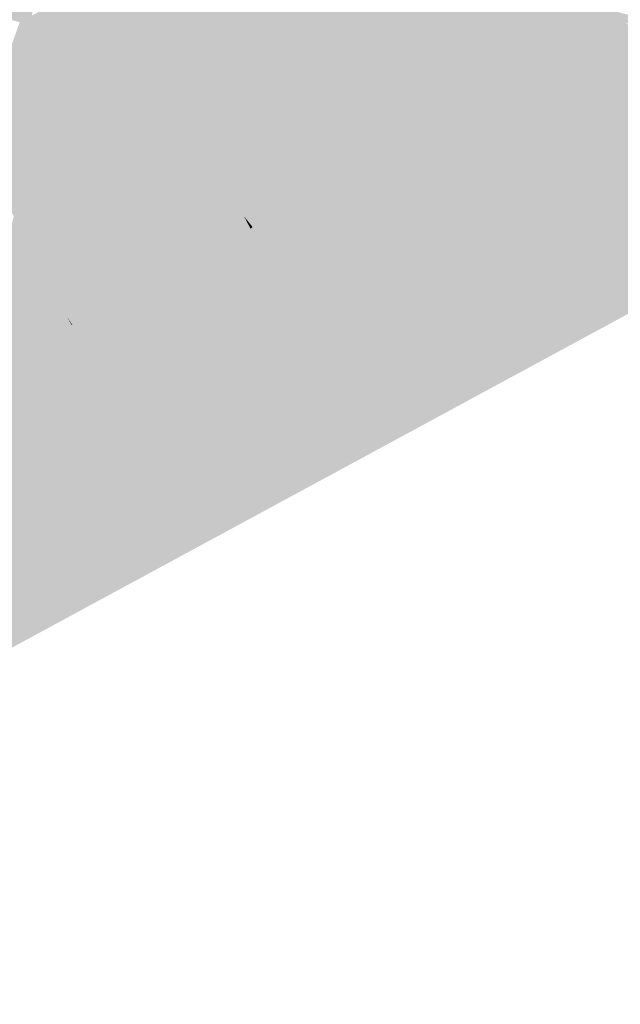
# Model space of a CAD drawing. Header units: metres. Extents: x 164696 to 183842, y 382615 to 387356.
# Tile 631 of 656: x 182689.73 to 182691.59, y 386626.77 to 386629.82. Entities that reach past the tile are written whole.
import ezdxf

# ---------------------------------------------------------------- set-up
doc = ezdxf.new("R2010")
doc.units = ezdxf.units.M
doc.layers.add('C3D-SURFACE_TINSURFACE', color=7, linetype='Continuous')

msp = doc.modelspace()

# ---------------------------------------------------------------- linework, layer by layer
at = {"layer": 'C3D-SURFACE_TINSURFACE', "color": 11, "linetype": 'Continuous', "lineweight": -3, "true_color": 0xff8585}
for points in [[(182689.8812, 386630.2442), (182689.3226, 386629.9191), (182689.7334, 386629.8094)], [(182689.8812, 386630.2442), (182689.7334, 386629.8094), (182689.7707, 386629.8296)], [(182690.239, 386629.6114), (182690.4039, 386630.1757), (182690.2212, 386629.6449)], [(182690.2212, 386629.6449), (182690.4039, 386630.1757), (182690.3666, 386630.1555)], [(182690.2568, 386629.578), (182690.4411, 386630.1959), (182690.239, 386629.6114)], [(182690.239, 386629.6114), (182690.4411, 386630.1959), (182690.4039, 386630.1757)], [(182690.2568, 386629.578), (182691.0173, 386630.0299), (182690.4411, 386630.1959)], [(182690.2212, 386629.6449), (182690.3666, 386630.1555), (182690.2034, 386629.6783)], [(182690.2034, 386629.6783), (182690.3666, 386630.1555), (182690.3293, 386630.1353)], [(182690.1639, 386629.7571), (182690.1857, 386629.7118), (182690.2921, 386630.1139)], [(182690.1639, 386629.7571), (182690.2921, 386630.1139), (182690.2548, 386630.0937)], [(182690.1857, 386629.7118), (182690.2034, 386629.6783), (182690.3293, 386630.1353)], [(182690.1857, 386629.7118), (182690.3293, 386630.1353), (182690.2921, 386630.1139)], [(182690.1639, 386629.7571), (182690.2548, 386630.0937), (182690.2176, 386630.0735)], [(182690.1377, 386629.8022), (182690.1804, 386630.0532), (182690.1116, 386629.8474)], [(182690.1377, 386629.8022), (182690.1639, 386629.7571), (182690.2176, 386630.0735)], [(182690.1377, 386629.8022), (182690.2176, 386630.0735), (182690.1804, 386630.0532)], [(182690.8642, 386629.3983), (182691.0173, 386630.0299), (182690.2568, 386629.578)], [(182690.8642, 386629.3983), (182690.9015, 386629.4186), (182691.0173, 386630.0299)], [(182690.9015, 386629.4186), (182691.0568, 386629.9771), (182691.0173, 386630.0299)], [(182690.9015, 386629.4186), (182690.9388, 386629.4388), (182691.0568, 386629.9771)], [(182690.9388, 386629.4388), (182691.0957, 386629.903), (182691.0568, 386629.9771)], [(182691.573, 386629.7838), (182691.0568, 386629.9771), (182691.0957, 386629.903)], [(182691.573, 386629.7838), (182691.6104, 386629.8041), (182691.0568, 386629.9771)], [(182691.6476, 386629.8243), (182691.0568, 386629.9771), (182691.6104, 386629.8041)], [(182690.9388, 386629.4388), (182690.9761, 386629.459), (182691.0957, 386629.903)], [(182690.9761, 386629.459), (182691.1282, 386629.8342), (182691.0957, 386629.903)], [(182691.4984, 386629.7434), (182691.0957, 386629.903), (182691.1282, 386629.8342)], [(182691.4984, 386629.7434), (182691.5358, 386629.7636), (182691.0957, 386629.903)], [(182691.5358, 386629.7636), (182691.573, 386629.7838), (182691.0957, 386629.903)], [(182690.1639, 386629.7571), (182689.8452, 386629.8701), (182689.8079, 386629.8498)], [(182690.1377, 386629.8022), (182689.8825, 386629.8903), (182689.8452, 386629.8701)], [(182690.1639, 386629.7571), (182690.1377, 386629.8022), (182689.8452, 386629.8701)], [(182690.1377, 386629.8022), (182690.1116, 386629.8474), (182689.8825, 386629.8903)], [(182690.1857, 386629.7118), (182689.8079, 386629.8498), (182689.7707, 386629.8296)], [(182690.1639, 386629.7571), (182689.8079, 386629.8498), (182690.1857, 386629.7118)], [(182689.6053, 386629.4463), (182690.2034, 386629.6783), (182689.7707, 386629.8296)], [(182689.6053, 386629.4463), (182689.7707, 386629.8296), (182689.7334, 386629.8094)], [(182690.2034, 386629.6783), (182690.1857, 386629.7118), (182689.7707, 386629.8296)], [(182690.9761, 386629.459), (182691.0135, 386629.4793), (182691.1282, 386629.8342)], [(182691.0135, 386629.4793), (182691.0507, 386629.4995), (182691.1282, 386629.8342)], [(182691.0507, 386629.4995), (182691.1398, 386629.8129), (182691.1282, 386629.8342)], [(182691.0507, 386629.4995), (182691.1514, 386629.7916), (182691.1398, 386629.8129)], [(182691.4611, 386629.7231), (182691.1282, 386629.8342), (182691.1398, 386629.8129)], [(182691.4611, 386629.7231), (182691.4984, 386629.7434), (182691.1282, 386629.8342)], [(182691.4611, 386629.7231), (182691.1398, 386629.8129), (182691.1514, 386629.7916)], [(182691.0507, 386629.4995), (182691.0881, 386629.5197), (182691.1514, 386629.7916)], [(182691.0881, 386629.5197), (182691.163, 386629.7703), (182691.1514, 386629.7916)], [(182691.4238, 386629.7029), (182691.1514, 386629.7916), (182691.163, 386629.7703)], [(182691.4238, 386629.7029), (182691.4611, 386629.7231), (182691.1514, 386629.7916)], [(182692.7124, 386629.501), (182691.573, 386629.7838), (182691.5358, 386629.7636)], [(182692.7124, 386629.501), (182691.6104, 386629.8041), (182691.573, 386629.7838)], [(182691.1253, 386629.54), (182691.163, 386629.7703), (182691.0881, 386629.5197)], [(182691.1253, 386629.54), (182691.1891, 386629.7201), (182691.163, 386629.7703)], [(182691.4238, 386629.7029), (182691.163, 386629.7703), (182691.2838, 386629.6753)], [(182691.2838, 386629.6753), (182691.163, 386629.7703), (182691.1891, 386629.7201)], [(182692.7124, 386629.501), (182691.5358, 386629.7636), (182691.4984, 386629.7434)], [(182691.1627, 386629.5602), (182691.1891, 386629.7201), (182691.1253, 386629.54)], [(182691.1627, 386629.5602), (182691.2, 386629.5804), (182691.1891, 386629.7201)], [(182691.2, 386629.5804), (182691.2373, 386629.6018), (182691.1891, 386629.7201)], [(182691.2373, 386629.6018), (182691.2838, 386629.6753), (182691.1891, 386629.7201)], [(182692.7124, 386629.501), (182691.4611, 386629.7231), (182691.4238, 386629.7029)], [(182692.7124, 386629.501), (182691.4984, 386629.7434), (182691.4611, 386629.7231)], [(182691.3865, 386629.6827), (182691.4238, 386629.7029), (182691.2838, 386629.6753)], [(182692.7124, 386629.501), (182691.4238, 386629.7029), (182691.3865, 386629.6827)], [(182690.2034, 386629.6783), (182689.6053, 386629.4463), (182689.6248, 386629.3969)], [(182690.2034, 386629.6783), (182689.6248, 386629.3969), (182689.6498, 386629.3484)], [(182690.2212, 386629.6449), (182690.2034, 386629.6783), (182689.6498, 386629.3484)], [(182691.3492, 386629.6624), (182690.8219, 386628.5911), (182690.8203, 386628.5844)], [(182691.3492, 386629.6624), (182690.8203, 386628.5844), (182690.8224, 386628.5856)], [(182691.3492, 386629.6624), (182691.3119, 386629.6422), (182690.8219, 386628.5911)], [(182691.3492, 386629.6624), (182690.8224, 386628.5856), (182691.3865, 386629.6827)], [(182692.7124, 386629.501), (182691.3865, 386629.6827), (182690.8224, 386628.5856)], [(182691.2373, 386629.6018), (182691.2746, 386629.622), (182691.2838, 386629.6753)], [(182691.2746, 386629.622), (182691.3119, 386629.6422), (182691.2838, 386629.6753)], [(182691.3492, 386629.6624), (182691.3865, 386629.6827), (182691.2838, 386629.6753)], [(182691.3492, 386629.6624), (182691.2838, 386629.6753), (182691.3119, 386629.6422)], [(182690.239, 386629.6114), (182690.2212, 386629.6449), (182689.6498, 386629.3484)], [(182691.2746, 386629.622), (182690.8219, 386628.5911), (182691.3119, 386629.6422)], [(182690.239, 386629.6114), (182689.6498, 386629.3484), (182689.6749, 386629.2998)], [(182690.2568, 386629.578), (182690.239, 386629.6114), (182689.6749, 386629.2998)], [(182691.2, 386629.5804), (182690.8141, 386628.5811), (182691.2373, 386629.6018)], [(182691.2373, 386629.6018), (182690.8141, 386628.5811), (182690.8195, 386628.5898)], [(182691.2373, 386629.6018), (182690.8195, 386628.5898), (182691.2746, 386629.622)], [(182691.2746, 386629.622), (182690.8195, 386628.5898), (182690.8219, 386628.5911)], [(182690.2745, 386629.5445), (182690.2568, 386629.578), (182689.6749, 386629.2998)], [(182690.8269, 386629.3781), (182690.2568, 386629.578), (182690.2745, 386629.5445)], [(182690.8642, 386629.3983), (182690.2568, 386629.578), (182690.8269, 386629.3781)], [(182691.1627, 386629.5602), (182690.812, 386628.5799), (182691.2, 386629.5804)], [(182691.2, 386629.5804), (182690.812, 386628.5799), (182690.8141, 386628.5811)], [(182690.2745, 386629.5445), (182689.6749, 386629.2998), (182690.2997, 386629.4758)], [(182690.8269, 386629.3781), (182690.2745, 386629.5445), (182690.2923, 386629.5111)], [(182690.2745, 386629.5445), (182690.2997, 386629.4758), (182690.2923, 386629.5111)], [(182691.1627, 386629.5602), (182690.8102, 386628.5847), (182690.8079, 386628.573)], [(182691.1627, 386629.5602), (182690.8079, 386628.573), (182690.812, 386628.5799)], [(182691.1627, 386629.5602), (182691.1253, 386629.54), (182690.8102, 386628.5847)], [(182691.1253, 386629.54), (182690.8105, 386628.5924), (182690.8102, 386628.5847)], [(182691.1253, 386629.54), (182691.0881, 386629.5197), (182690.8105, 386628.5924)], [(182690.715, 386629.3174), (182690.2923, 386629.5111), (182690.3174, 386629.4368)], [(182690.715, 386629.3174), (182690.7523, 386629.3377), (182690.2923, 386629.5111)], [(182690.7523, 386629.3377), (182690.7896, 386629.3579), (182690.2923, 386629.5111)], [(182690.7896, 386629.3579), (182690.8269, 386629.3781), (182690.2923, 386629.5111)], [(182690.3174, 386629.4368), (182690.2923, 386629.5111), (182690.2997, 386629.4758)], [(182691.0507, 386629.4995), (182690.8105, 386628.5924), (182691.0881, 386629.5197)], [(182692.7124, 386629.501), (182690.8493, 386628.5516), (182688.6009, 386627.2739)], [(182690.2997, 386629.4758), (182689.6749, 386629.2998), (182689.6966, 386629.2437)], [(182690.2997, 386629.4758), (182689.6966, 386629.2437), (182689.7151, 386629.2099)], [(182690.2997, 386629.4758), (182689.7151, 386629.2099), (182689.7336, 386629.176)], [(182690.3174, 386629.4368), (182690.2997, 386629.4758), (182689.7336, 386629.176)], [(182690.9761, 386629.459), (182690.7573, 386628.5761), (182691.0135, 386629.4793)], [(182691.0135, 386629.4793), (182690.7573, 386628.5761), (182690.7619, 386628.5684)], [(182691.0135, 386629.4793), (182690.7619, 386628.5684), (182690.8155, 386628.7008)], [(182691.0507, 386629.4995), (182690.8055, 386628.5822), (182690.8105, 386628.5924)], [(182691.0507, 386629.4995), (182690.8217, 386628.7042), (182690.8055, 386628.5822)], [(182691.0135, 386629.4793), (182690.8155, 386628.7008), (182690.8217, 386628.7042)], [(182691.0135, 386629.4793), (182690.8217, 386628.7042), (182691.0507, 386629.4995)], [(182692.7124, 386629.501), (182690.8224, 386628.5856), (182690.8493, 386628.5516)], [(182690.9388, 386629.4388), (182690.7073, 386628.6624), (182690.9761, 386629.459)], [(182690.9761, 386629.459), (182690.7073, 386628.6624), (182690.7573, 386628.5761)], [(182690.3174, 386629.4368), (182689.7336, 386629.176), (182689.7521, 386629.1422)], [(182690.1927, 386629.0342), (182690.3174, 386629.4368), (182689.7521, 386629.1422)], [(182690.1927, 386629.0342), (182690.3352, 386629.3978), (182690.3174, 386629.4368)], [(182690.6776, 386629.2972), (182690.3174, 386629.4368), (182690.3352, 386629.3978)], [(182690.715, 386629.3174), (182690.3174, 386629.4368), (182690.6776, 386629.2972)], [(182690.8642, 386629.3983), (182690.6716, 386628.7329), (182690.9015, 386629.4186)], [(182690.9015, 386629.4186), (182690.6716, 386628.7329), (182690.7073, 386628.6624)], [(182690.9015, 386629.4186), (182690.7073, 386628.6624), (182690.9388, 386629.4388)], [(182690.2299, 386629.0544), (182690.3352, 386629.3978), (182690.1927, 386629.0342)], [(182690.2299, 386629.0544), (182690.3529, 386629.3588), (182690.3352, 386629.3978)], [(182690.6404, 386629.277), (182690.3352, 386629.3978), (182690.3529, 386629.3588)], [(182690.6776, 386629.2972), (182690.3352, 386629.3978), (182690.6404, 386629.277)], [(182690.8642, 386629.3983), (182690.8269, 386629.3781), (182690.6233, 386628.8487)], [(182690.8642, 386629.3983), (182690.6233, 386628.8487), (182690.6553, 386628.7682)], [(182690.8642, 386629.3983), (182690.6553, 386628.7682), (182690.6716, 386628.7329)], [(182690.2299, 386629.0544), (182690.2673, 386629.0747), (182690.3529, 386629.3588)], [(182690.2673, 386629.0747), (182690.3674, 386629.3223), (182690.3529, 386629.3588)], [(182690.603, 386629.2567), (182690.3529, 386629.3588), (182690.3674, 386629.3223)], [(182690.603, 386629.2567), (182690.6404, 386629.277), (182690.3529, 386629.3588)], [(182690.7896, 386629.3579), (182690.6233, 386628.8487), (182690.8269, 386629.3781)], [(182690.7523, 386629.3377), (182690.6233, 386628.8487), (182690.7896, 386629.3579)], [(182690.3046, 386629.0949), (182690.3674, 386629.3223), (182690.2673, 386629.0747)], [(182690.3046, 386629.0949), (182690.3875, 386629.2843), (182690.3674, 386629.3223)], [(182690.5658, 386629.2365), (182690.3674, 386629.3223), (182690.3875, 386629.2843)], [(182690.5658, 386629.2365), (182690.603, 386629.2567), (182690.3674, 386629.3223)], [(182690.715, 386629.3174), (182690.5893, 386628.9164), (182690.7523, 386629.3377)], [(182690.7523, 386629.3377), (182690.5893, 386628.9164), (182690.6233, 386628.8487)], [(182690.715, 386629.3174), (182690.6776, 386629.2972), (182690.5646, 386628.9728)], [(182690.715, 386629.3174), (182690.5646, 386628.9728), (182690.5893, 386628.9164)], [(182690.6776, 386629.2972), (182690.6404, 386629.277), (182690.5646, 386628.9728)], [(182690.3046, 386629.0949), (182690.3419, 386629.1151), (182690.3875, 386629.2843)], [(182690.3419, 386629.1151), (182690.4076, 386629.2464), (182690.3875, 386629.2843)], [(182690.5284, 386629.2163), (182690.3875, 386629.2843), (182690.4076, 386629.2464)], [(182690.5284, 386629.2163), (182690.5658, 386629.2365), (182690.3875, 386629.2843)], [(182690.603, 386629.2567), (182690.5404, 386629.0138), (182690.6404, 386629.277)], [(182690.6404, 386629.277), (182690.5404, 386629.0138), (182690.5646, 386628.9728)], [(182690.3419, 386629.1151), (182690.3792, 386629.1354), (182690.4076, 386629.2464)], [(182690.3792, 386629.1354), (182690.4277, 386629.2084), (182690.4076, 386629.2464)], [(182690.4911, 386629.196), (182690.4076, 386629.2464), (182690.4277, 386629.2084)], [(182690.5284, 386629.2163), (182690.4076, 386629.2464), (182690.4911, 386629.196)], [(182690.5658, 386629.2365), (182690.5162, 386629.0548), (182690.603, 386629.2567)], [(182690.603, 386629.2567), (182690.5162, 386629.0548), (182690.5404, 386629.0138)], [(182690.5284, 386629.2163), (182690.5162, 386629.0548), (182690.5658, 386629.2365)], [(182689.5957, 386628.7105), (182689.7336, 386629.176), (182689.7151, 386629.2099)], [(182690.3792, 386629.1354), (182690.4165, 386629.1556), (182690.4277, 386629.2084)], [(182690.4165, 386629.1556), (182690.4478, 386629.1704), (182690.4277, 386629.2084)], [(182690.4538, 386629.1758), (182690.4277, 386629.2084), (182690.4478, 386629.1704)], [(182690.4911, 386629.196), (182690.4277, 386629.2084), (182690.4538, 386629.1758)], [(182690.5284, 386629.2163), (182690.4911, 386629.196), (182690.492, 386629.0957)], [(182690.5284, 386629.2163), (182690.492, 386629.0957), (182690.5162, 386629.0548)], [(182689.5957, 386628.7105), (182689.7521, 386629.1422), (182689.7336, 386629.176)], [(182690.4165, 386629.1556), (182690.4679, 386629.1367), (182690.4478, 386629.1704)], [(182690.4538, 386629.1758), (182690.4478, 386629.1704), (182690.4679, 386629.1367)], [(182690.4911, 386629.196), (182690.4538, 386629.1758), (182690.4679, 386629.1367)], [(182690.4911, 386629.196), (182690.4679, 386629.1367), (182690.492, 386629.0957)], [(182689.5957, 386628.7105), (182689.6331, 386628.7308), (182689.7521, 386629.1422)], [(182689.6331, 386628.7308), (182689.7756, 386629.0864), (182689.7521, 386629.1422)], [(182690.1181, 386628.9938), (182689.7521, 386629.1422), (182689.7756, 386629.0864)], [(182690.1181, 386628.9938), (182690.1554, 386629.014), (182689.7521, 386629.1422)], [(182690.1927, 386629.0342), (182689.7521, 386629.1422), (182690.1554, 386629.014)], [(182690.3792, 386629.1354), (182690.4679, 386629.1367), (182690.4165, 386629.1556)], [(182690.3046, 386629.0949), (182690.5162, 386629.0548), (182690.3419, 386629.1151)], [(182690.3419, 386629.1151), (182690.492, 386629.0957), (182690.3792, 386629.1354)], [(182690.3419, 386629.1151), (182690.5162, 386629.0548), (182690.492, 386629.0957)], [(182690.3792, 386629.1354), (182690.492, 386629.0957), (182690.4679, 386629.1367)], [(182689.6331, 386628.7308), (182689.6704, 386628.751), (182689.7756, 386629.0864)], [(182689.6704, 386628.751), (182689.7077, 386628.7712), (182689.7756, 386629.0864)], [(182689.7077, 386628.7712), (182689.7971, 386629.0528), (182689.7756, 386629.0864)], [(182690.1181, 386628.9938), (182689.7756, 386629.0864), (182689.7971, 386629.0528)], [(182690.3046, 386629.0949), (182690.2673, 386629.0747), (182690.5404, 386629.0138)], [(182690.3046, 386629.0949), (182690.5404, 386629.0138), (182690.5162, 386629.0548)], [(182689.7077, 386628.7712), (182689.745, 386628.7915), (182689.7971, 386629.0528)], [(182689.745, 386628.7915), (182689.8185, 386629.0191), (182689.7971, 386629.0528)], [(182690.0808, 386628.9735), (182689.7971, 386629.0528), (182689.8185, 386629.0191)], [(182690.1181, 386628.9938), (182689.7971, 386629.0528), (182690.0808, 386628.9735)], [(182690.2299, 386629.0544), (182690.1927, 386629.0342), (182690.5893, 386628.9164)], [(182690.2299, 386629.0544), (182690.5646, 386628.9728), (182690.2673, 386629.0747)], [(182690.2299, 386629.0544), (182690.5893, 386628.9164), (182690.5646, 386628.9728)], [(182690.2673, 386629.0747), (182690.5646, 386628.9728), (182690.5404, 386629.0138)], [(182689.745, 386628.7915), (182689.7823, 386628.8117), (182689.8185, 386629.0191)], [(182689.7823, 386628.8117), (182689.8531, 386628.9716), (182689.8185, 386629.0191)], [(182690.0434, 386628.9533), (182689.8185, 386629.0191), (182689.8531, 386628.9716)], [(182690.0434, 386628.9533), (182690.0808, 386628.9735), (182689.8185, 386629.0191)], [(182690.1927, 386629.0342), (182690.1554, 386629.014), (182690.5893, 386628.9164)], [(182690.1181, 386628.9938), (182690.0808, 386628.9735), (182690.6391, 386628.8035)], [(182690.1181, 386628.9938), (182690.6391, 386628.8035), (182690.1554, 386629.014)], [(182690.1554, 386629.014), (182690.6233, 386628.8487), (182690.5893, 386628.9164)], [(182690.1554, 386629.014), (182690.6391, 386628.8035), (182690.6233, 386628.8487)], [(182689.7823, 386628.8117), (182689.8196, 386628.8319), (182689.8531, 386628.9716)], [(182689.8196, 386628.8319), (182689.8689, 386628.9434), (182689.8531, 386628.9716)], [(182689.9688, 386628.9128), (182689.8531, 386628.9716), (182689.8689, 386628.9434)], [(182690.0062, 386628.9331), (182689.8531, 386628.9716), (182689.9688, 386628.9128)], [(182690.0062, 386628.9331), (182690.0434, 386628.9533), (182689.8531, 386628.9716)], [(182690.0434, 386628.9533), (182689.9174, 386628.8157), (182690.0808, 386628.9735)], [(182690.0808, 386628.9735), (182689.9174, 386628.8157), (182690.6553, 386628.7682)], [(182690.0808, 386628.9735), (182690.6553, 386628.7682), (182690.6391, 386628.8035)], [(182689.8196, 386628.8319), (182689.8569, 386628.8521), (182689.8689, 386628.9434)], [(182689.8569, 386628.8521), (182689.8806, 386628.8968), (182689.8689, 386628.9434)], [(182689.9316, 386628.8926), (182689.8689, 386628.9434), (182689.8806, 386628.8968)], [(182689.9316, 386628.8926), (182689.9688, 386628.9128), (182689.8689, 386628.9434)], [(182690.0062, 386628.9331), (182689.9174, 386628.8157), (182690.0434, 386628.9533)], [(182690.0062, 386628.9331), (182689.9688, 386628.9128), (182689.9174, 386628.8157)], [(182689.8569, 386628.8521), (182689.8942, 386628.8724), (182689.8806, 386628.8968)], [(182689.8942, 386628.8724), (182689.8966, 386628.872), (182689.8806, 386628.8968)], [(182689.9316, 386628.8926), (182689.8806, 386628.8968), (182689.8966, 386628.872)], [(182689.9316, 386628.8926), (182689.9174, 386628.8157), (182689.9688, 386628.9128)], [(182689.8569, 386628.8521), (182689.9174, 386628.8157), (182689.8942, 386628.8724)], [(182689.8942, 386628.8724), (182689.9174, 386628.8157), (182689.8966, 386628.872)], [(182689.9316, 386628.8926), (182689.8966, 386628.872), (182689.9174, 386628.8157)], [(182689.8196, 386628.8319), (182689.9174, 386628.8157), (182689.8569, 386628.8521)], [(182690.6233, 386628.8487), (182690.6391, 386628.8035), (182690.6553, 386628.7682)], [(182689.6704, 386628.751), (182689.4661, 386627.8235), (182689.9174, 386628.8157)], [(182689.4661, 386627.8235), (182690.702, 386628.5505), (182689.9174, 386628.8157)], [(182689.6704, 386628.751), (182689.9174, 386628.8157), (182689.7077, 386628.7712)], [(182689.7077, 386628.7712), (182689.9174, 386628.8157), (182689.745, 386628.7915)], [(182689.745, 386628.7915), (182689.9174, 386628.8157), (182689.7823, 386628.8117)], [(182689.7823, 386628.8117), (182689.9174, 386628.8157), (182689.8196, 386628.8319)], [(182689.9174, 386628.8157), (182690.702, 386628.5505), (182690.5613, 386628.6128)], [(182689.9174, 386628.8157), (182690.5613, 386628.6128), (182690.7619, 386628.5684)], [(182689.9174, 386628.8157), (182690.7619, 386628.5684), (182690.7573, 386628.5761)], [(182689.9174, 386628.8157), (182690.7573, 386628.5761), (182690.7073, 386628.6624)], [(182689.9174, 386628.8157), (182690.7073, 386628.6624), (182690.6879, 386628.6976)], [(182689.9174, 386628.8157), (182690.6879, 386628.6976), (182690.6716, 386628.7329)], [(182689.9174, 386628.8157), (182690.6716, 386628.7329), (182690.6553, 386628.7682)], [(182690.6716, 386628.7329), (182690.6879, 386628.6976), (182690.7073, 386628.6624)], [(182689.4661, 386627.8235), (182690.6789, 386628.4629), (182690.702, 386628.5505)], [(182689.4661, 386627.8235), (182688.37, 386627.1803), (182690.6789, 386628.4629)]]:
    msp.add_solid(points, dxfattribs=at)
at = {"layer": 'C3D-SURFACE_TINSURFACE', "color": 1, "linetype": 'Continuous', "lineweight": -3, "true_color": 0xe60000}
for points in [[(182690.7619, 386628.5684), (182690.7759, 386628.5451), (182690.8155, 386628.7008)], [(182690.8217, 386628.7042), (182690.8155, 386628.7008), (182690.7759, 386628.5451)], [(182690.8055, 386628.5822), (182690.8217, 386628.7042), (182690.7759, 386628.5451)], [(182690.702, 386628.5505), (182690.7759, 386628.5451), (182690.5613, 386628.6128)], [(182690.7619, 386628.5684), (182690.5613, 386628.6128), (182690.7759, 386628.5451)], [(182690.8105, 386628.5924), (182690.8055, 386628.5822), (182690.7892, 386628.521)], [(182690.8105, 386628.5924), (182690.7892, 386628.521), (182690.8102, 386628.5847)], [(182690.8219, 386628.5911), (182690.8195, 386628.5898), (182690.7892, 386628.521)], [(182690.8219, 386628.5911), (182690.7892, 386628.521), (182690.8203, 386628.5844)], [(182690.8195, 386628.5898), (182690.8141, 386628.5811), (182690.7892, 386628.521)], [(182690.8055, 386628.5822), (182690.7759, 386628.5451), (182690.7892, 386628.521)], [(182690.8224, 386628.5856), (182690.8203, 386628.5844), (182690.7892, 386628.521)], [(182690.8224, 386628.5856), (182690.7892, 386628.521), (182690.8493, 386628.5516)], [(182690.8102, 386628.5847), (182690.7892, 386628.521), (182690.8079, 386628.573)], [(182690.8141, 386628.5811), (182690.812, 386628.5799), (182690.7892, 386628.521)], [(182690.812, 386628.5799), (182690.8079, 386628.573), (182690.7892, 386628.521)], [(182690.8493, 386628.5516), (182690.7892, 386628.521), (182687.6724, 386626.7711)], [(182690.8493, 386628.5516), (182687.6724, 386626.7711), (182688.6009, 386627.2739)], [(182690.702, 386628.5505), (182690.6789, 386628.4629), (182690.7892, 386628.521)], [(182690.702, 386628.5505), (182690.7892, 386628.521), (182690.7759, 386628.5451)], [(182690.6789, 386628.4629), (182687.6724, 386626.7711), (182690.7892, 386628.521)], [(182690.6789, 386628.4629), (182688.37, 386627.1803), (182687.6724, 386626.7711)]]:
    msp.add_solid(points, dxfattribs=at)

doc.saveas('drawing.dxf')
